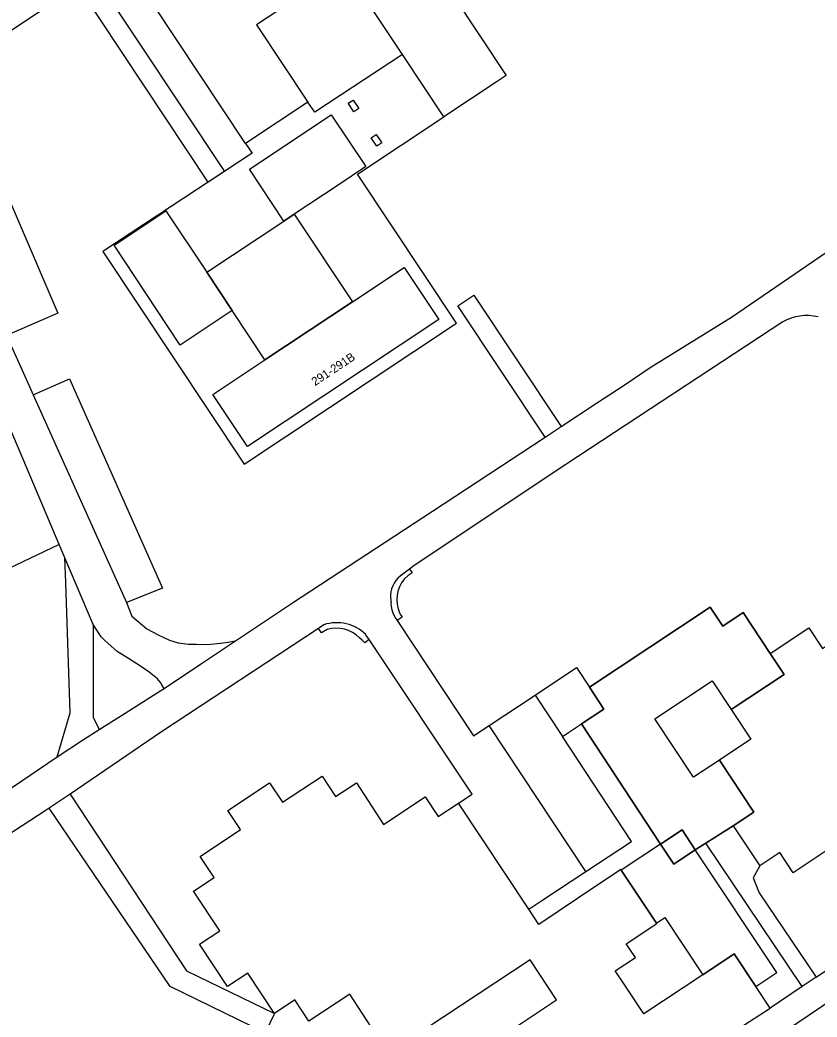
# Model space of a CAD drawing. Extents: x 161486 to 162249, y 379484 to 380829.
# Drawn here: x 161761.6 to 161855.6, y 379865.9 to 379983.5 of the extents above; entities that cross this region are included whole.
import ezdxf

# ---------------------------------------------------------------- set-up
doc = ezdxf.new("R2010")
doc.units = 0
for name, color, linetype in [('IMGEO_Erf', 7, 'Continuous'), ('IMGEO_Gemengd_bos', 7, 'Continuous'), ('IMGEO_Muur', 7, 'Continuous'), ('IMGEO_Pand', 7, 'Continuous'), ('IMGEO_Pand_nummerreeks', 7, 'Continuous'), ('IMGEO_Pand_overbouw', 7, 'Continuous'), ('IMGEO_Parkeervlak_halfverhard', 7, 'Continuous'), ('IMGEO_Parkeervlak_onverhard', 7, 'Continuous'), ('IMGEO_Parkeervlak_open', 7, 'Continuous'), ('IMGEO_Rijbaan_lokaal_gesloten', 7, 'Continuous'), ('IMGEO_Rijbaan_lokaal_onverhard', 7, 'Continuous'), ('IMGEO_Rijbaan_lokaal_open', 7, 'Continuous'), ('IMGEO_Voetpad_open', 7, 'Continuous')]:
    doc.layers.add(name, color=color, linetype=linetype)

msp = doc.modelspace()

# ---------------------------------------------------------------- linework, layer by layer
at = {"layer": 'IMGEO_Erf'}
msp.add_lwpolyline([(161828.73, 379904.81), (161842.97, 379914.24), (161844.46, 379911.99), (161846.88, 379913.6), (161850.07, 379908.78)], dxfattribs=at)
at = {"layer": 'IMGEO_Gemengd_bos'}
for points in [[(161842.46, 379886.38), (161841.22, 379885.59)], [(161848.36, 379869.48), (161850.82, 379871.11), (161841.22, 379885.59)]]:
    msp.add_lwpolyline(points, dxfattribs=at)
at = {"layer": 'IMGEO_Muur'}
for points in [[(161807.5, 379918.72), (161806.72, 379918.12)], [(161807.5, 379918.72), (161807.82, 379918.3), (161807.36, 379917.99), (161806.87, 379917.56)], [(161805.28, 379915.69), (161805.33, 379914.81)], [(161805.78, 379913.07), (161806.05, 379912.67)], [(161806.34, 379913.55), (161806.4, 379913.43), (161806.65, 379913.07), (161806.05, 379912.67)], [(161797.42, 379912.15), (161796.77, 379911.72)], [(161797.79, 379911.6), (161797.12, 379911.19), (161796.77, 379911.72)], [(161802.75, 379910.43), (161802.23, 379910.02), (161801.92, 379910.33), (161801.61, 379910.62)], [(161802.75, 379910.43), (161802.38, 379910.99)]]:
    msp.add_lwpolyline(points, dxfattribs=at)
for centre, radius, start, end in [((161808.34, 379915.52), 3.07, 121.897, 176.7667), ((161809.94, 379915.12), 3.92, 141.5266, 203.6118), ((161808.41, 379914.69), 3.08, 177.7409, 211.5707), ((161798.94, 379907.49), 4.91, 45.5191, 108.1144), ((161798.91, 379907.99), 3.77, 44.2359, 107.2618)]:
    msp.add_arc(centre, radius, start, end, dxfattribs=at)
at = {"layer": 'IMGEO_Pand'}
for points in [[(161803.06, 380000.9), (161818.93, 379976.98), (161817.85, 379976.27), (161811.57, 379972.1), (161806.69, 379979.45), (161799.82, 379989.81), (161789.47, 379982.95), (161795.54, 379973.84), (161788.18, 379968.96), (161777.24, 379985.42), (161802.21, 380002)], [(161801.55, 379973.09), (161800.96, 379972.7), (161800.3, 379973.69), (161800.88, 379974.08), (161801.55, 379973.09)], [(161802.36, 379966.23), (161799.09, 379964.04), (161793.92, 379960.61), (161792.69, 379959.79), (161788.63, 379965.92), (161798.27, 379972.34), (161802.36, 379966.23)], [(161804.25, 379969.01), (161803.67, 379968.62), (161803, 379969.62), (161803.59, 379970.01), (161804.25, 379969.01)], [(161783.6, 379953.75), (161786.58, 379949.25), (161780.45, 379945.17), (161777.71, 379949.32), (161772.67, 379956.94), (161778.78, 379961), (161783.6, 379953.75)], [(161810.97, 379948.2), (161788.39, 379933.21), (161784.33, 379939.33), (161790.46, 379943.41), (161800.79, 379950.27), (161806.9, 379954.33), (161810.97, 379948.2)], [(161850.07, 379908.78), (161854.6, 379911.78), (161856.21, 379909.35), (161858.59, 379910.93), (161861.73, 379906.19), (161864.07, 379907.74), (161867.43, 379902.67), (161865.11, 379901.14), (161868.19, 379896.49), (161865.71, 379894.85), (161867.36, 379892.35), (161862.63, 379889.22), (161864.11, 379886.98), (161859.08, 379883.65), (161857.5, 379886.03), (161852.77, 379882.9), (161851.18, 379885.3), (161848.82, 379883.73)], [(161850.07, 379908.78), (161851.71, 379906.3), (161845.46, 379902.16), (161847.79, 379898.65), (161844.06, 379896.18), (161848.11, 379890.06), (161845.69, 379888.45)], [(161822.32, 379903.85), (161827.22, 379907.1), (161828.73, 379904.81)], [(161827.82, 379900.48), (161830.45, 379902.22), (161828.73, 379904.81)], [(161822.32, 379903.85), (161825.54, 379898.97)], [(161825.54, 379898.97), (161827.82, 379900.48)], [(161803.55, 379863.86), (161800.46, 379868.58), (161795.65, 379865.4), (161794, 379867.89), (161791.59, 379866.29), (161788.43, 379871.06), (161786.06, 379869.49), (161782.76, 379874.47), (161785.14, 379876.04), (161782.04, 379880.72), (161784.47, 379882.33), (161782.81, 379884.83), (161787.57, 379887.99), (161786.07, 379890.25), (161791.01, 379893.52), (161792.54, 379891.21), (161797.2, 379894.29), (161798.8, 379891.88), (161801.27, 379893.52), (161804.44, 379888.61), (161809.36, 379891.87), (161810.91, 379889.54), (161813.3, 379891.12)], [(161821.57, 379878.59), (161813.3, 379891.12)], [(161841.22, 379885.59), (161839.66, 379887.96), (161837.12, 379886.28)], [(161845.69, 379888.45), (161848.82, 379883.73)], [(161837.12, 379886.28), (161838.69, 379883.91), (161841.22, 379885.59)], [(161832.49, 379883.21), (161832.44, 379883.29), (161827.33, 379879.85), (161822.75, 379876.81), (161821.57, 379878.59)], [(161848.36, 379869.48), (161845.82, 379873.33), (161842.1, 379870.86), (161835.15, 379866.26), (161832.83, 379869.77), (161831.79, 379871.33), (161834.16, 379872.9), (161833.08, 379874.53), (161836.67, 379876.91), (161836.64, 379876.94), (161832.49, 379883.21)], [(161846.44, 379856.53), (161847.39, 379855.09), (161842.68, 379851.97), (161844.24, 379849.6), (161839.25, 379846.3), (161837.7, 379848.64), (161832.88, 379845.45), (161831.33, 379847.79), (161829.01, 379846.25), (161825.8, 379851.1), (161823.42, 379849.53), (161820.15, 379854.47), (161822.55, 379856.05), (161819.36, 379860.86), (161821.71, 379862.41), (161820.15, 379864.77), (161824.86, 379867.89), (161821.74, 379872.61), (161807.5, 379863.23)], [(161850.05, 379866.93), (161848.36, 379869.48)], [(161847.05, 379860.97), (161845.18, 379863.79), (161850.05, 379866.93)]]:
    msp.add_lwpolyline(points, dxfattribs=at)
at = {"layer": 'IMGEO_Pand_overbouw'}
for points in [[(161811.57, 379972.1), (161806.69, 379979.45), (161796.33, 379972.65), (161795.54, 379973.84), (161788.18, 379968.96), (161788.95, 379967.8), (161771.33, 379956.22), (161788, 379931.13), (161813.05, 379947.76), (161801.37, 379965.34)], [(161792.69, 379959.79), (161793.92, 379960.61), (161800.79, 379950.27), (161790.46, 379943.41), (161786.58, 379949.25), (161783.6, 379953.75)], [(161841.22, 379885.59), (161845.69, 379888.45), (161848.11, 379890.06), (161844.06, 379896.18), (161841.02, 379894.16), (161836.45, 379901.06), (161843.23, 379905.55), (161845.46, 379902.16), (161851.71, 379906.3), (161850.07, 379908.78), (161846.88, 379913.6), (161844.46, 379911.99), (161842.97, 379914.24), (161828.73, 379904.81), (161830.45, 379902.22), (161827.82, 379900.48), (161837.12, 379886.28), (161839.66, 379887.96)], [(161841.22, 379885.59), (161838.69, 379883.91), (161837.12, 379886.28), (161832.49, 379883.21), (161836.64, 379876.94), (161837.63, 379877.6), (161842.1, 379870.86), (161845.82, 379873.33), (161848.36, 379869.48), (161850.82, 379871.11)]]:
    msp.add_lwpolyline(points, close=True, dxfattribs=at)
at = {"layer": 'IMGEO_Parkeervlak_halfverhard'}
for points in [[(161768.42, 379987.54), (161754.13, 379978.05)], [(161754.13, 379978.05), (161756.17, 379971.88), (161766.04, 379948.91), (161760, 379946.31)], [(161763.14, 379939.29), (161767.43, 379941.18), (161778.37, 379916.49), (161774.12, 379914.77)]]:
    msp.add_lwpolyline(points, dxfattribs=at)
at = {"layer": 'IMGEO_Parkeervlak_onverhard'}
msp.add_lwpolyline([(161766.2, 379921.62), (161760.19, 379918.76), (161749.67, 379943.61), (161743.98, 379956.93), (161738.97, 379968.41), (161737.37, 379972.96), (161743.4, 379975.84)], dxfattribs=at)
at = {"layer": 'IMGEO_Parkeervlak_open'}
msp.add_lwpolyline([(161816.92, 379900.28), (161822.32, 379903.85)], dxfattribs=at)
at = {"layer": 'IMGEO_Rijbaan_lokaal_gesloten'}
for points in [[(161766.2, 379921.62), (161755.79, 379946.21), (161750.09, 379959.56), (161745.16, 379970.85), (161743.4, 379975.84)], [(161760, 379946.31), (161761.84, 379942.2), (161763.14, 379939.29)], [(161763.14, 379939.29), (161774.12, 379914.77)], [(161766.87, 379920.04), (161766.2, 379921.62)], [(161770.2, 379912.18), (161766.87, 379920.04)], [(161774.12, 379914.77), (161774.76, 379913.19), (161776.52, 379911.68), (161777.87, 379910.97), (161779.21, 379910.34), (161780.23, 379910.04), (161781.44, 379909.88), (161782.4, 379909.87), (161783.67, 379909.85), (161784.49, 379909.92), (161785.89, 379910.06), (161787, 379910.26)], [(161778.56, 379904.64), (161778.3, 379905.09), (161778.14, 379905.36), (161777.8, 379905.77), (161776.81, 379906.55), (161775.92, 379907.21), (161774.37, 379908.2), (161773.05, 379909.02), (161771.6, 379910.3), (161771.16, 379910.75), (161770.2, 379912.18)], [(161778.56, 379904.64), (161782.85, 379907.5), (161787, 379910.26)]]:
    msp.add_lwpolyline(points, dxfattribs=at)
at = {"layer": 'IMGEO_Rijbaan_lokaal_onverhard'}
for points in [[(161765.96, 379896.56), (161767.51, 379901.76), (161766.97, 379917.14), (161766.87, 379920.04)], [(161770.2, 379912.18), (161770.2, 379909.42), (161770.2, 379901.26), (161770.93, 379899.82)]]:
    msp.add_lwpolyline(points, dxfattribs=at)
at = {"layer": 'IMGEO_Rijbaan_lokaal_open'}
for points in [[(161825.42, 379935.55), (161829.7, 379938.37), (161832.82, 379940.42), (161835.9, 379942.5), (161845.51, 379948.46), (161859.55, 379958.1), (161860.1, 379958.77), (161861.13, 379960.66)], [(161851.53, 379947.89), (161825.97, 379931.06), (161808.05, 379919.15), (161807.5, 379918.72)], [(161823.52, 379934.3), (161825.42, 379935.55)], [(161787, 379910.26), (161793.71, 379914.74), (161810.23, 379925.55), (161823.52, 379934.3)], [(161806.05, 379912.67), (161815.06, 379899.05), (161816.92, 379900.28)], [(161796.77, 379911.72), (161778.26, 379899.51), (161767.48, 379892.18)], [(161813.3, 379891.12), (161814.9, 379892.19), (161802.75, 379910.43)], [(161770.93, 379899.82), (161773.53, 379901.45), (161778.2, 379904.4), (161778.56, 379904.64)], [(161765.96, 379896.56), (161769.06, 379898.64), (161770.93, 379899.82)], [(161828.3, 379883.04), (161816.92, 379900.28)], [(161557.11, 379758.02), (161608.41, 379790.94), (161636.99, 379809.49), (161669.02, 379830.92), (161724.52, 379868.47), (161765.96, 379896.56)], [(161767.48, 379892.18), (161781.2, 379871.34), (161791.59, 379866.29), (161790.48, 379864.02), (161779.3, 379869.48), (161765.01, 379890.51)], [(161767.48, 379892.18), (161765.01, 379890.51)], [(161765.01, 379890.51), (161764.54, 379890.19), (161746.76, 379878.66), (161724.63, 379863.92)], [(161855.46, 379870.56), (161876.83, 379884.92), (161877.68, 379885.44), (161878.3, 379885.93), (161879.04, 379886.83), (161879.49, 379887.72), (161879.89, 379889.07), (161879.99, 379889.65), (161880.1, 379890.62)], [(161821.57, 379878.59), (161823.23, 379879.69), (161828.3, 379883.04)], [(161882.49, 379881.99), (161881.55, 379882.56), (161881.04, 379882.75), (161879.59, 379882.63), (161878.57, 379882.17), (161877.54, 379881.56), (161851.62, 379864.06)], [(161855.46, 379870.56), (161853.82, 379869.46)], [(161853.82, 379869.46), (161850.05, 379866.93)]]:
    msp.add_lwpolyline(points, dxfattribs=at)
msp.add_arc((161854.35, 379943.02), 5.63, 76.0711, 120.0469, dxfattribs=at)
at = {"layer": 'IMGEO_Voetpad_open'}
for points in [[(161770.31, 379988.8), (161785.68, 379965.65), (161783.78, 379964.4), (161768.42, 379987.54)], [(161823.52, 379934.3), (161813.23, 379949.79), (161815.12, 379951.05), (161825.42, 379935.55)], [(161837.12, 379886.28), (161827.82, 379900.48)], [(161828.3, 379883.04), (161833.7, 379886.6), (161825.54, 379898.97)], [(161845.69, 379888.45), (161842.46, 379886.38)], [(161837.12, 379886.28), (161832.49, 379883.21)], [(161853.82, 379869.46), (161842.46, 379886.38)], [(161848.82, 379883.73), (161848.04, 379882.29), (161848.76, 379880.53), (161855.46, 379870.56)]]:
    msp.add_lwpolyline(points, dxfattribs=at)

# ---------------------------------------------------------------- texts
at = {"layer": 'IMGEO_Pand_nummerreeks'}
msp.add_text('291-291B', height=1, rotation=33.5868, dxfattribs=at).set_placement((161796.37, 379940.31))

doc.saveas('drawing.dxf')
